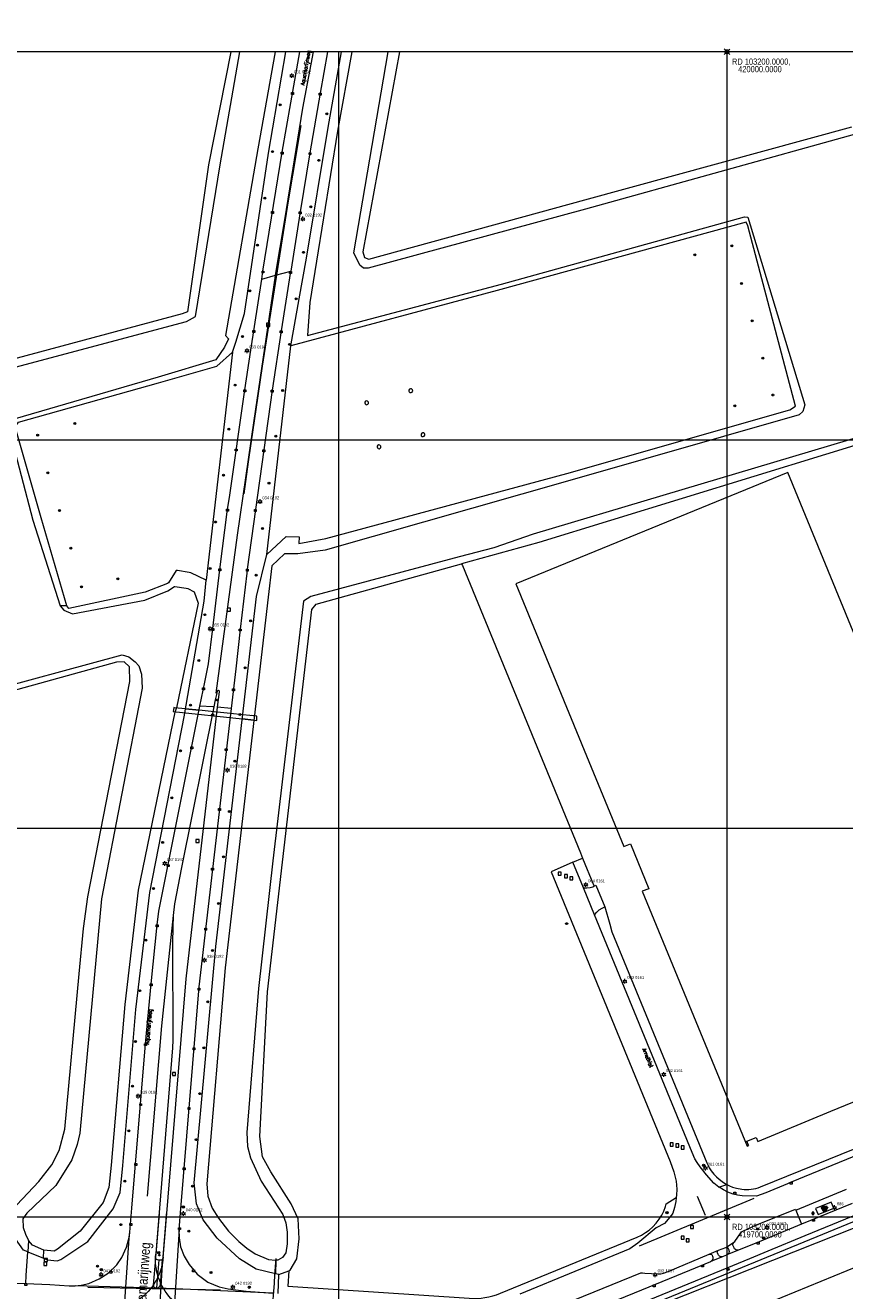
# Model space of a CAD drawing. Header units: metres. Extents: x 102313 to 104557, y 415820 to 422103.
# Tile 629 of 656: x 103019 to 103230, y 419681 to 420007. Entities that reach past the tile are written whole.
import ezdxf
from ezdxf.enums import TextEntityAlignment as Align

# ---------------------------------------------------------------- set-up
doc = ezdxf.new("R2010")
doc.units = ezdxf.units.M
doc.header["$MEASUREMENT"] = 0
for name, pattern in [('DGN Style 2', [121.043411, 72.626047, -48.417365]), ('DGN Style 3', [169.460776, 121.043411, -48.417365]), ('DGN Style 4', [193.790502, 96.834729, -48.417365, 0.121043, -48.417365]), ('DGN Style 5', [84.730388, 36.313023, -48.417365])]:
    doc.linetypes.add(name, pattern=pattern)
for name, color, linetype, lineweight in [('00--Markering', 4, 'DGN Style 2', 0), ('00-Aslijn', 160, 'DGN Style 3', 0), ('00-Bouwgrens', 1, 'Continuous', 0), ('00-Coordinaten', 7, 'Continuous', 0), ('00-Duiker', 7, 'DGN Style 2', 0), ('00-kavel', 52, 'Continuous', 0), ('00-tekst26', 7, 'Continuous', 0), ('abri_centroide', 4, 'Continuous', 40), ('afvalbakken', 32, 'Continuous', 0), ('BOMEN', 7, 'Continuous', 0), ('brandkranen', 5, 'Continuous', 0), ('Duiker', 12, 'DGN Style 5', 0), ('Fietspad', 7, 'Continuous', 0), ('Hek', 30, 'DGN Style 4', 0), ('Hoofdgebouw', 1, 'Continuous', 0), ('Hoogspanningsmast', 7, 'Continuous', 0), ('inspectieputten', 30, 'Continuous', 0), ('kolken', 30, 'Continuous', 0), ('Oever_slootkant', 92, 'Continuous', 0), ('openbare verlichtingsobj  label', 2, 'Continuous', 0), ('openbare verlichtingsobject', 2, 'Continuous', 0), ('paal', 30, 'Continuous', 0), ('Rijbaan', 7, 'Continuous', 0), ('Straatnaam_BAG', 7, 'Continuous', 0), ('Terrein_groenvoorziening', 3, 'Continuous', 0), ('Terrein_onbegroeid', 94, 'Continuous', 0), ('Terrein_weiland', 3, 'Continuous', 0), ('verkeersborden', 30, 'Continuous', 0), ('Walbescherming', 30, 'Continuous', 0), ('water', 2, 'Continuous', 0), ('Wegmarkering', 7, 'DGN Style 2', 0)]:
    doc.layers.add(name, color=color, linetype=linetype, lineweight=lineweight)
doc.styles.add('Style-STANDARD', font='STANDARD.shx')
doc.styles.add('Style-WORKING', font='WORKING.shx')

# ---------------------------------------------------------------- blocks, each defined once
blk = doc.blocks.new('meetpunt_1')
at = {"linetype": 'ByBlock', "lineweight": -2}
blk.add_hatch(color=0, dxfattribs=at).paths.add_polyline_path([(-50000, 0, 0.414213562), (0, -50000), (0, 0)], flags=16)
at = {"color": 0, "linetype": 'ByBlock', "lineweight": -2}
for p, q in [((100000, 0), (-100000, 0)), ((0, 100000), (0, -100000))]:
    blk.add_line(p, q, dxfattribs=at)
blk.add_circle((0, 0), 50000, dxfattribs=at)
blk = doc.blocks.new('108')
at = {"layer": 'afvalbakken'}
blk.add_circle((0, 0), 0.25, dxfattribs=at)
for centre, start, end in [((0, 0.25), 345.5225, 194.4775), ((0, -0.25), 165.5225, 14.4775)]:
    blk.add_arc(centre, 0.125, start, end, dxfattribs=at)
blk = doc.blocks.new('106')
at = {"layer": 'paal'}
blk.add_circle((0, 0), 0.2, dxfattribs=at)
blk = doc.blocks.new('156')
at = {"layer": 'brandkranen'}
blk.add_ellipse((0, 0), major_axis=(0.3, 0), ratio=0.583333, dxfattribs=at)
blk = doc.blocks.new('157')
at = {"layer": 'inspectieputten'}
for p, q in [((-0.4, 0.4), (-0.4, -0.4)), ((0.4, 0.4), (-0.4, 0.4)), ((0.4, -0.4), (0.4, 0.4)), ((-0.4, -0.4), (0.4, -0.4))]:
    blk.add_line(p, q, dxfattribs=at)
blk = doc.blocks.new('101')
at = {"layer": 'kolken'}
for p, q in [((-0.25, 0), (0.25, 0)), ((-0.25, -0.5), (-0.25, 0)), ((0.25, 0), (0.25, -0.5)), ((0.25, -0.5), (-0.25, -0.5))]:
    blk.add_line(p, q, dxfattribs=at)
blk = doc.blocks.new('100_1')
at = {"layer": 'abri_centroide'}
for p, q in [((-0.75, 0.43), (0, -0.87)), ((-0.75, 0.43), (0, 0)), ((-0.75, 0.43), (0.75, 0.43)), ((0.75, 0.43), (0, 0)), ((0.75, 0.43), (0, -0.87)), ((0, -0.87), (0, 0))]:
    blk.add_line(p, q, dxfattribs=at)
blk = doc.blocks.new('145_24')
at = {"layer": 'BOMEN'}
h = blk.add_hatch(color=7, dxfattribs=at)
edge = h.paths.add_edge_path()
edge.add_arc((0, 0), 0.25, 0, 360)
blk.add_circle((0, 0), 0.25, dxfattribs=at)
blk = doc.blocks.new('125')
at = {"layer": 'verkeersborden'}
for p, q in [((0.212, 0.212), (-0.212, -0.212)), ((0.212, -0.212), (-0.212, 0.212))]:
    blk.add_line(p, q, dxfattribs=at)
blk.add_circle((0, 0), 0.3, dxfattribs=at)
blk = doc.blocks.new('135')
at = {"layer": 'openbare verlichtingsobject'}
for p, q in [((-0.52, 0.3), (-0.26, 0.15)), ((0, 0.3), (0, 0.6)), ((0.26, 0.15), (0.52, 0.3)), ((-0.52, -0.3), (-0.26, -0.15)), ((0, -0.6), (0, -0.3)), ((0.26, -0.15), (0.52, -0.3))]:
    blk.add_line(p, q, dxfattribs=at)
blk.add_circle((0, 0), 0.3, dxfattribs=at)

msp = doc.modelspace()

# ---------------------------------------------------------------- linework, layer by layer
at = {"layer": '00--Markering'}
for p, q in [((103054.904, 419689.711), (103055.865, 419701.431)), ((103053.823, 419700.917), (103052.965, 419690.442)), ((103058.98, 419696.866), (103056, 419647.824)), ((103054.735, 419689.143), (103049.276, 419598.627))]:
    msp.add_line(p, q, dxfattribs=at)
msp.add_arc((106071.762, 419469.457), 3034.034, 175.72285, 176.479097, dxfattribs=at)
at = {"layer": '00--Markering', "extrusion": (0, 0, -1)}
for centre, start, end in [((-103039.955, 419690.936), 184.68567, 277.09575), ((-103067.915, 419689.218), 269.93675, 4.67967)]:
    msp.add_arc(centre, 15, start, end, dxfattribs=at)
at = {"layer": '00-Aslijn'}
msp.add_arc((106071.952, 419470.193), 3025.034, 167.067854, 172.095398, dxfattribs=at)
at = {"layer": '00-Bouwgrens'}
msp.add_line((103447.526, 419775.163), (103137.294, 419647.772), dxfattribs=at)
at = {"layer": '00-Coordinaten'}
for p, q in [((104100, 420000), (102600, 420000)), ((103100, 420000), (103100, 417600)), ((103200, 420000), (103200, 417600)), ((104100, 419900), (102600, 419900)), ((104100, 419800), (102600, 419800)), ((104100, 419700), (102600, 419700))]:
    msp.add_line(p, q, dxfattribs=at)
at = {"layer": '00-Duiker'}
msp.add_arc((106109.489, 419463.058), 3034.034, 175.72285, 176.365261, dxfattribs=at)
at = {"layer": '00-kavel', "flags": 128}
msp.add_lwpolyline([(103248.18, 419705.197), (103208.724, 419688.995), (103208.724, 419688.994), (103208.724, 419688.994), (103141.607, 419661.434)], dxfattribs=at)
at = {"layer": 'Duiker', "flags": 128}
for points in [[(103057.642, 419831.139), (103057.462, 419830.172), (103075.264, 419828.263)], [(103068.756, 419829.979), (103064.147, 419830.46), (103060.678, 419830.822), (103057.828, 419831.119), (103057.642, 419831.139), (103057.462, 419830.172), (103075.264, 419828.263), (103078.217, 419827.924), (103078.971, 419827.866), (103079.014, 419828.939), (103075.386, 419829.312), (103072.24, 419829.615), (103068.756, 419829.979)], [(103057.642, 419831.139), (103057.828, 419831.119)], [(103060.678, 419830.822), (103057.828, 419831.119)], [(103060.678, 419830.822), (103064.147, 419830.46)], [(103068.756, 419829.979), (103064.147, 419830.46)], [(103078.217, 419827.924), (103078.971, 419827.866), (103079.014, 419828.939), (103075.386, 419829.312), (103072.24, 419829.615), (103068.756, 419829.979)], [(103078.217, 419827.924), (103075.264, 419828.263)]]:
    msp.add_lwpolyline(points, dxfattribs=at)
at = {"layer": 'Fietspad', "flags": 128}
for points in [[(103205.889, 419689.356), (103210.611, 419691.297), (103220.142, 419695.214), (103249.636, 419707.336)], [(103232.208, 419703.494), (103219.211, 419698.178)], [(103219.211, 419698.178), (103207.278, 419693.221), (103203.124, 419691.514), (103203.011, 419691.481)], [(103086.525, 419662.562), (103093.024, 419662.63), (103098.735, 419662.741), (103131.34, 419660.669), (103133.64, 419660.691), (103135.618, 419660.991), (103138.327, 419661.616), (103200.052, 419686.957), (103205.889, 419689.356)], [(103195.77, 419688.481), (103190.358, 419686.263), (103178.021, 419681.206), (103139.109, 419665.256), (103138.16, 419664.906), (103136.187, 419664.289), (103134.197, 419663.967), (103132.239, 419663.841), (103130.233, 419663.838), (103101.423, 419665.696), (103086.597, 419665.571)], [(103196.016, 419688.648), (103195.77, 419688.481)], [(103198.832, 419689.767), (103196.016, 419688.648)], [(103200.168, 419690.344), (103199.921, 419690.192), (103199.004, 419689.819), (103198.832, 419689.767)], [(103203.011, 419691.481), (103200.168, 419690.344)]]:
    msp.add_lwpolyline(points, dxfattribs=at)
at = {"layer": 'Hek', "flags": 128}
for points in [[(103131.902, 419867.742), (103162.274, 419793.744), (103162.833, 419792.381)], [(103162.833, 419792.381), (103165.663, 419785.486)]]:
    msp.add_lwpolyline(points, dxfattribs=at)
at = {"layer": 'Hoofdgebouw', "flags": 128}
msp.add_lwpolyline([(103233.884, 419847.421), (103215.637, 419891.706), (103145.693, 419862.991), (103163.877, 419818.704), (103173.475, 419795.356), (103175.149, 419796.109), (103179.912, 419784.491), (103178.195, 419783.861), (103205.218, 419718.263), (103205.59, 419718.405), (103205.552, 419718.497), (103205.14, 419719.495), (103207.507, 419720.471), (103207.919, 419719.473), (103226.73, 419727.231), (103265.114, 419742.988), (103263.803, 419746.184), (103273.212, 419750.092), (103271.136, 419755.158), (103271.724, 419755.423), (103271.271, 419756.524)], dxfattribs=at)
at = {"layer": 'Hoogspanningsmast', "flags": 128}
for points in [[(103118.156, 419912.612), (103118.197, 419912.47), (103118.408, 419912.285), (103118.685, 419912.243), (103118.749, 419912.271), (103118.941, 419912.356), (103119.096, 419912.589), (103119.119, 419912.739), (103119.041, 419913.007), (103118.83, 419913.192), (103118.553, 419913.234), (103118.297, 419913.121), (103118.142, 419912.888), (103118.119, 419912.739), (103118.156, 419912.612)], [(103107.734, 419909.753), (103107.692, 419909.895), (103107.482, 419910.079), (103107.205, 419910.122), (103106.949, 419910.009), (103106.794, 419909.775), (103106.771, 419909.626), (103106.849, 419909.357), (103107.06, 419909.173), (103107.337, 419909.13), (103107.402, 419909.159), (103107.593, 419909.243), (103107.748, 419909.476), (103107.771, 419909.626), (103107.734, 419909.753)], [(103121.625, 419901.901), (103121.433, 419901.816), (103121.278, 419901.583), (103121.255, 419901.433), (103121.292, 419901.305), (103121.333, 419901.165), (103121.544, 419900.98), (103121.821, 419900.938), (103122.077, 419901.051), (103122.232, 419901.284), (103122.255, 419901.433), (103122.177, 419901.702), (103121.966, 419901.887), (103121.689, 419901.929), (103121.625, 419901.901)], [(103110.902, 419898.427), (103110.861, 419898.567), (103110.651, 419898.752), (103110.374, 419898.794), (103110.309, 419898.766), (103110.118, 419898.681), (103109.962, 419898.448), (103109.94, 419898.299), (103110.018, 419898.03), (103110.229, 419897.845), (103110.505, 419897.803), (103110.761, 419897.916), (103110.917, 419898.149), (103110.94, 419898.299), (103110.902, 419898.427)]]:
    msp.add_lwpolyline(points, dxfattribs=at)
at = {"layer": 'Oever_slootkant', "flags": 128}
for points in [[(103072.342, 420000), (103066.595, 419970.856), (103061.171, 419933.027), (103059.802, 419932.521), (103000, 419916.498)], [(103081.976, 419973.873), (103086.504, 420000)], [(103087.73, 419924.257), (103089.88, 419936.431), (103091.818, 419946.833), (103097.388, 419980.543), (103100.778, 420000)], [(103115.705, 420000), (103106.269, 419948.476), (103106.711, 419947.005), (103107.806, 419946.573), (103163.431, 419961.857), (103232.168, 419980.64)], [(103072.73, 419922.634), (103073.559, 419925.222), (103075.803, 419932.627), (103081.976, 419973.873)], [(103205.336, 419955.153), (103204.957, 419956.125), (103140.876, 419938.545), (103087.73, 419924.257)], [(103081.604, 419870.608), (103086.518, 419875.179), (103089.892, 419875.142), (103089.845, 419873.387), (103096.768, 419874.701), (103158.822, 419891.469), (103216.177, 419907.854), (103217.617, 419908.759), (103205.336, 419955.153)], [(103030.129, 419857.388), (103023.455, 419880.05), (103016.843, 419903.444), (103017.687, 419904.618), (103053.715, 419914.802), (103068.732, 419919.102), (103072.73, 419922.634)], [(103248.699, 419903.123), (103243.783, 419901.966), (103151.569, 419873.698), (103131.708, 419868.197)], [(103074.552, 419689.208), (103068.803, 419694.539), (103065.223, 419699.251), (103063.431, 419703.414), (103062.876, 419708.831), (103068.466, 419769.693), (103078.923, 419859.788), (103081.604, 419870.608)], [(103087.213, 419686.142), (103087.59, 419686.281), (103089.278, 419689.266), (103089.938, 419694.391), (103089.605, 419699.541), (103087.852, 419703.416), (103082.6, 419711.653), (103080.494, 419715.481), (103079.738, 419720.704), (103081.765, 419757.988), (103085.649, 419791.338), (103093.173, 419856.403), (103094.236, 419857.818), (103131.708, 419868.197)], [(103065.958, 419863.976), (103062.016, 419865.829), (103061.594, 419865.903), (103058.613, 419866.428), (103058.276, 419866.487), (103056.269, 419863.237), (103056.028, 419863.113), (103050.262, 419860.887), (103030.598, 419856.676), (103030.129, 419857.388)], [(103042.047, 419702.102), (103043.834, 419706.29), (103044.504, 419713.299), (103047.877, 419753.424), (103051.447, 419783.567), (103060.395, 419829.171), (103060.498, 419829.769), (103065.443, 419858.578), (103065.958, 419863.976)], [(103030.129, 419857.388), (103028.345, 419857.335)], [(103020.049, 419691.015), (103018.982, 419691.44), (103016.878, 419694.346), (103016.035, 419696.996), (103015.791, 419700.667), (103017.207, 419703.149), (103022.89, 419709.187), (103026.239, 419713.444), (103028.097, 419717.121), (103029.593, 419722.584), (103033.284, 419762.642), (103034.406, 419774.301), (103035.537, 419782.413), (103046.314, 419837.916), (103046.212, 419841.68), (103044.88, 419842.958), (103042.858, 419842.843), (103006.238, 419832.691)], [(103024.093, 419689.406), (103025.13, 419688.993), (103027.614, 419688.757), (103028.516, 419689.049), (103035.536, 419693.707), (103042.047, 419702.102)], [(103020.242, 419693.961), (103020.049, 419691.015)], [(103020.049, 419691.015), (103024.093, 419689.406)], [(103024.093, 419689.406), (103024.224, 419691.451)], [(103083.829, 419685.401), (103078.871, 419686.554), (103074.552, 419689.208)], [(103083.915, 419688.879), (103083.829, 419685.401)], [(103084.675, 419685.204), (103083.829, 419685.401)], [(103084.675, 419685.204), (103087.213, 419686.142)]]:
    msp.add_lwpolyline(points, dxfattribs=at)
at = {"layer": 'Rijbaan', "flags": 128}
for points in [[(103080.269, 419941.491), (103080.588, 419943.559), (103085.552, 419974.122), (103087.712, 419986.82), (103090.102, 420000)], [(103083.844, 419942.482), (103086.245, 419956.751), (103090.827, 419985.477), (103093.544, 420000)], [(103097.219, 420000), (103095.286, 419989.315), (103092.685, 419974.024), (103090.134, 419958.751), (103087.712, 419943.555)], [(103087.712, 419943.555), (103087.696, 419943.456), (103085.28, 419928.153), (103082.98, 419912.851), (103080.826, 419897.523), (103078.617, 419882.159), (103076.556, 419866.768), (103076.39, 419865.776), (103074.719, 419851.383), (103073.577, 419841.173), (103072.392, 419830.93)], [(103078.298, 419905.05), (103083.811, 419942.287), (103083.844, 419942.482)], [(103080.269, 419941.491), (103083.844, 419942.482)], [(103083.844, 419942.482), (103087.712, 419943.555)], [(103064.359, 419831.517), (103065.602, 419837.733), (103066.532, 419842.424), (103067.669, 419851.528), (103069.483, 419866.747), (103071.463, 419882.267), (103071.927, 419885.241), (103075.888, 419912.941), (103077.435, 419923.141), (103080.269, 419941.491)], [(103068.668, 419834.835), (103068.569, 419834.851), (103074.003, 419875.55), (103078.298, 419905.05)], [(103068.903, 419831.242), (103069.365, 419835.213), (103069.362, 419835.359), (103069.283, 419835.481), (103069.152, 419835.545), (103068.977, 419835.552), (103068.852, 419835.479), (103068.784, 419835.352), (103068.668, 419834.835)], [(103068.668, 419834.835), (103068.292, 419833.17), (103067.925, 419831.346)], [(103032.274, 419682.306), (103033.833, 419682.487), (103035.785, 419682.927), (103038.45, 419684.098), (103040.702, 419685.529), (103042.939, 419687.714), (103044.256, 419689.624), (103045.498, 419692.262), (103046.194, 419695.059), (103046.8, 419702.26), (103050.363, 419744.624), (103051.827, 419760.047), (103053.343, 419775.233), (103053.796, 419778.709), (103064.359, 419831.517)], [(103054.67, 419689.078), (103054.718, 419689.108), (103054.837, 419689.271), (103054.884, 419689.466), (103060.774, 419761.322), (103068.903, 419831.242)], [(103067.925, 419831.346), (103059.592, 419789.981), (103057.836, 419780.621), (103057.46, 419777.653)], [(103072.392, 419830.93), (103064.106, 419759.301), (103059.28, 419701.102), (103058.935, 419696.831), (103058.981, 419694.665), (103059.371, 419692.347), (103060.303, 419689.935), (103061.578, 419687.784), (103063.685, 419685.294), (103066.418, 419683.264), (103069.276, 419681.992), (103071.592, 419681.48), (103076.271, 419680.922), (103083.141, 419680.383)], [(103067.925, 419831.346), (103067.668, 419831.376), (103064.359, 419831.517)], [(103072.392, 419830.93), (103068.903, 419831.242)], [(103160.374, 419791.37), (103154.786, 419788.868), (103185.381, 419714.311), (103186.365, 419711.632), (103186.933, 419709.236), (103187.072, 419707.201), (103187.025, 419705.672), (103186.949, 419705.046)], [(103163.074, 419784.789), (103160.374, 419791.37)], [(103165.939, 419777.805), (103163.074, 419784.789)], [(103057.46, 419777.653), (103057.369, 419774.637), (103057.298, 419770.612), (103057.38, 419745.575), (103057.312, 419743.542), (103052.897, 419689.607), (103052.922, 419689.409), (103052.947, 419689.364)], [(103197.919, 419707.704), (103196.631, 419708.726), (103194.735, 419710.875), (103193.071, 419712.954), (103192.32, 419714.024), (103191.762, 419715.001), (103191.036, 419716.632), (103165.939, 419777.805)], [(103295.331, 419741.325), (103277.18, 419733.968), (103234.133, 419716.181), (103216.551, 419708.937), (103215.553, 419708.526), (103210.045, 419706.257), (103207.627, 419705.397), (103203.895, 419705.471), (103202.733, 419705.612), (103201.61, 419705.902), (103200.249, 419706.401), (103199.078, 419706.977), (103197.969, 419707.665), (103197.919, 419707.704)], [(103186.949, 419705.046), (103186.821, 419703.984), (103186.503, 419702.488), (103186.06, 419701.024), (103185.69, 419700.478), (103183.888, 419698.319), (103181.751, 419697.255), (103177.055, 419693.251), (103174.969, 419691.826), (103146.704, 419680.16)], [(103217.754, 419701.783), (103230.734, 419707.141)], [(103204.273, 419696.481), (103207.407, 419697.889), (103217.679, 419702.007), (103217.754, 419701.783)], [(103201.686, 419693.44), (103202.062, 419693.704), (103203.585, 419695.953)], [(103197.804, 419691.475), (103199.702, 419692.198)], [(103199.702, 419692.198), (103201.686, 419693.44)], [(103052.947, 419689.364), (103053.021, 419689.235), (103053.18, 419689.114), (103053.369, 419689.064), (103053.823, 419689.021)], [(103053.3, 419681.732), (103053.823, 419689.021)], [(103053.823, 419689.021), (103054.346, 419688.972), (103054.546, 419689.002), (103054.67, 419689.078)], [(103183.701, 419685.565), (103184.844, 419685.953), (103195.391, 419690.458)], [(103195.391, 419690.458), (103197.804, 419691.475)], [(103138.459, 419669.327), (103146.132, 419672.551), (103160.75, 419678.653), (103177.792, 419685.596), (103178.231, 419685.67), (103178.877, 419685.563), (103182.294, 419685.336)], [(103000, 419683.57), (103002.981, 419683.37), (103005.208, 419683.226), (103019.515, 419682.891)], [(103019.515, 419682.891), (103023.68, 419682.699), (103025.747, 419682.603), (103030.742, 419682.304), (103032.274, 419682.306)], [(103053.298, 419681.701), (103032.274, 419682.306)], [(103053.298, 419681.701), (103053.3, 419681.732)], [(103058.037, 419681.492), (103053.298, 419681.701)], [(103083.141, 419680.383), (103058.037, 419681.492)]]:
    msp.add_lwpolyline(points, dxfattribs=at)
at = {"layer": 'Rijbaan', "extrusion": (0, 0, -1)}
msp.add_arc((-103204.909, 419694.941), 1.666, 37.41232, 67.57939, dxfattribs=at)
at = {"layer": 'Rijbaan'}
msp.add_arc((103182.373, 419689.285), 3.95, 268.84758, 289.64096, dxfattribs=at)
at = {"layer": 'Terrein_groenvoorziening', "flags": 128}
for points in [[(103081.604, 419870.608), (103087.73, 419924.257)], [(103072.73, 419922.634), (103065.958, 419863.976)], [(103165.663, 419785.486), (103165.772, 419785.181)], [(103168.591, 419779.853), (103169.837, 419775.409), (103170.392, 419773.432)], [(103170.392, 419773.432), (103194.798, 419713.986), (103195.121, 419713.305), (103195.449, 419712.709), (103195.966, 419711.91), (103196.635, 419711.052), (103197.284, 419710.356), (103197.989, 419709.715), (103198.743, 419709.135), (103199.661, 419708.55), (103199.955, 419708.399)], [(103208.633, 419707.743), (103232.963, 419717.67), (103256.845, 419727.509), (103276.713, 419735.656), (103294.432, 419742.87), (103296.322, 419743.639)], [(103197.919, 419707.704), (103199.955, 419708.399)], [(103199.955, 419708.399), (103200.629, 419708.054), (103201.467, 419707.725), (103202.495, 419707.429), (103203.839, 419707.178)], [(103087, 419682.22), (103133.665, 419679.085), (103134.683, 419679.046), (103135.701, 419679.064), (103136.716, 419679.14), (103137.725, 419679.273), (103138.726, 419679.462), (103139.714, 419679.708), (103140.686, 419680.01), (103141.709, 419680.394), (103176.89, 419694.84), (103177.97, 419695.337), (103179.068, 419695.979), (103179.985, 419696.641), (103180.94, 419697.482), (103181.805, 419698.415), (103182.571, 419699.431), (103183.229, 419700.52), (103183.718, 419701.539), (103184.156, 419702.734), (103184.329, 419703.413), (103186.949, 419705.046)], [(103019.515, 419682.891), (103019.647, 419684.908), (103020.049, 419691.015)], [(103084.468, 419680.279), (103084.675, 419685.204)], [(103087.213, 419686.142), (103087, 419682.22)]]:
    msp.add_lwpolyline(points, dxfattribs=at)
at = {"layer": 'Terrein_groenvoorziening'}
msp.add_arc((103205.105, 419717.057), 9.96, 262.69723, 290.74602, dxfattribs=at)
at = {"layer": 'Terrein_onbegroeid', "flags": 128}
for points in [[(103163.074, 419784.789), (103163.909, 419784.732), (103164.756, 419784.824), (103165.491, 419785.04), (103165.772, 419785.181)], [(103165.772, 419785.181), (103166.252, 419785.421)], [(103166.252, 419785.421), (103168.591, 419779.853)], [(103165.939, 419777.805), (103166.473, 419778.505), (103167.114, 419779.093), (103167.85, 419779.555), (103168.591, 419779.853)], [(103217.754, 419701.783), (103219.211, 419698.178)], [(103226.796, 419703.789), (103222.822, 419702.205), (103223.441, 419700.616), (103227.483, 419702.275), (103226.796, 419703.789)], [(103199.702, 419692.198), (103199.886, 419692.237), (103200.069, 419692.197), (103200.219, 419692.084), (103200.31, 419691.92), (103200.462, 419691.521), (103200.509, 419691.377), (103200.538, 419691.092), (103200.487, 419690.811), (103200.36, 419690.555), (103200.168, 419690.344)], [(103201.824, 419692.079), (103201.541, 419692.762), (103201.507, 419692.922), (103201.537, 419693.117), (103201.641, 419693.285), (103201.686, 419693.44)], [(103203.011, 419691.481), (103202.725, 419691.455), (103202.443, 419691.508), (103202.187, 419691.637), (103201.975, 419691.831), (103201.824, 419692.079)], [(103195.391, 419690.458), (103195.691, 419690.464), (103195.881, 419690.438), (103196.044, 419690.338), (103196.151, 419690.184), (103196.318, 419689.838), (103196.35, 419689.732), (103196.381, 419689.436), (103196.332, 419689.144), (103196.207, 419688.875), (103196.016, 419688.648)], [(103197.714, 419690.396), (103197.55, 419690.811), (103197.518, 419690.962), (103197.543, 419691.167), (103197.643, 419691.347), (103197.804, 419691.475)], [(103198.832, 419689.767), (103198.554, 419689.75), (103198.282, 419689.813), (103198.039, 419689.95), (103197.844, 419690.149), (103197.714, 419690.396)]]:
    msp.add_lwpolyline(points, dxfattribs=at)
at = {"layer": 'Terrein_weiland', "flags": 128}
for points in [[(103131.708, 419868.197), (103131.902, 419867.742)], [(103160.374, 419791.37), (103162.833, 419792.381)], [(103250.851, 419704.362), (103138.889, 419659.869), (103136.296, 419658.974), (103132.987, 419658.617), (103106.787, 419660.494), (103076.831, 419660.852), (103076.697, 419660.759), (103067.772, 419657.205), (103056.159, 419655.177), (103045.566, 419655.891), (103036.1, 419657.151), (103026.304, 419662.08), (103017.757, 419663.171), (103000, 419665.277)]]:
    msp.add_lwpolyline(points, dxfattribs=at)
at = {"layer": 'Walbescherming', "flags": 128}
for points in [[(103060.899, 419930.583), (103063.232, 419931.849), (103069.553, 419970.905), (103074.623, 420000)], [(103083.691, 420000), (103079.28, 419975.001), (103070.945, 419926.975)], [(103103.437, 420000), (103099.763, 419979.565), (103094.379, 419946.123)], [(103163.612, 419959.509), (103107.685, 419944.25), (103106.482, 419944.273), (103105.474, 419945.039), (103103.925, 419948.238), (103112.77, 420000)], [(103234.388, 419978.157), (103232.711, 419978.681), (103163.612, 419959.509)], [(103288.668, 419917.451), (103250.248, 419905.678), (103150.129, 419875.822), (103139.985, 419872.319), (103131.074, 419869.933), (103092.924, 419859.717), (103091.012, 419858.579)], [(103086.161, 419870.723), (103086.135, 419870.723), (103082.902, 419867.644), (103081.897, 419859.624), (103070.815, 419764.175), (103066.092, 419708.556), (103066.353, 419705.372), (103067.524, 419702.307), (103069.111, 419699.703), (103071.721, 419696.327), (103074.362, 419693.738), (103076.411, 419691.992), (103078.601, 419690.51), (103082.002, 419689.063), (103083.774, 419688.873), (103083.915, 419688.879)], [(103089.591, 419870.718), (103089.2, 419870.719), (103086.161, 419870.723)], [(103091.012, 419858.579), (103083.127, 419791.73), (103079.454, 419758.879), (103076.39, 419721.782), (103076.616, 419718.195), (103077.371, 419715.276), (103080.116, 419709.223), (103085.659, 419700.682), (103086.45, 419698.471), (103086.805, 419696.076), (103086.81, 419693.107), (103086.434, 419690.752), (103085.648, 419689.613), (103084.423, 419688.899), (103084.361, 419688.896)], [(103048.623, 419841.874), (103049.293, 419839.771), (103049.503, 419836.14), (103038.984, 419781.916), (103033.41, 419721.557), (103032.742, 419718.638), (103031.409, 419714.716), (103027.256, 419708.141), (103019.83, 419700.978), (103018.77, 419699.502), (103018.87, 419697.323), (103019.455, 419695.587), (103020.242, 419693.961)], [(103057.867, 419829.976), (103048.498, 419784.111), (103045.057, 419754.678), (103041.51, 419713.382), (103040.949, 419707.639), (103039.446, 419703.711), (103033.55, 419696.388), (103027.735, 419691.693), (103026.799, 419691.203), (103024.224, 419691.451)], [(103024.224, 419691.451), (103021.276, 419692.771), (103020.242, 419693.961)], [(103084.361, 419688.896), (103083.915, 419688.879)]]:
    msp.add_lwpolyline(points, dxfattribs=at)
at = {"layer": 'water', "flags": 128}
for points in [[(103094.379, 419946.123), (103092.668, 419935.424), (103092.044, 419926.97), (103141.949, 419940.173), (103204.509, 419957.468), (103205.407, 419957.418), (103220.004, 419909.064), (103219.568, 419907.391), (103218.598, 419906.532), (103159.6, 419889.625)], [(103000, 419914.36), (103060.899, 419930.583)], [(103070.945, 419926.975), (103071.701, 419926.111), (103070.689, 419923.992), (103068.476, 419920.663), (103053.611, 419916.236), (103016.792, 419905.506), (103015.554, 419904.021), (103015.381, 419902.404), (103021.354, 419879.415), (103028.345, 419857.335)], [(103159.6, 419889.625), (103096.606, 419871.703), (103089.591, 419870.718)], [(103028.345, 419857.335), (103029.353, 419856.235), (103031.535, 419855.311), (103050.19, 419858.857), (103056.132, 419861.205), (103057.852, 419862.31), (103057.923, 419862.355), (103060.829, 419861.902)], [(103060.829, 419861.902), (103061.256, 419861.835), (103062.914, 419860.921), (103063.896, 419858.046), (103058.325, 419831.067), (103057.867, 419829.976)], [(103005.716, 419834.25), (103044.329, 419844.766), (103046.084, 419844.266), (103047.667, 419842.966), (103048.623, 419841.874)]]:
    msp.add_lwpolyline(points, dxfattribs=at)
at = {"layer": 'Wegmarkering', "flags": 128}
for points in [[(103057.46, 419777.653), (103056.892, 419771.951), (103054.505, 419749.262), (103049.494, 419689.655)], [(103177.464, 419692.574), (103206.989, 419704.831)], [(103192.374, 419705.35), (103194.401, 419700.497)], [(103052.947, 419689.364), (103052.355, 419682.463), (103052.384, 419682.348), (103052.441, 419682.21), (103052.515, 419682.09), (103052.618, 419681.973), (103052.717, 419681.892), (103052.849, 419681.813), (103052.979, 419681.763), (103053.111, 419681.735), (103053.245, 419681.726), (103053.3, 419681.732)], [(103054.67, 419689.078), (103054.114, 419682.469)], [(103035.485, 419681.969), (103052.063, 419681.627), (103058.037, 419681.492)], [(103053.3, 419681.732), (103053.401, 419681.742), (103053.557, 419681.786), (103053.679, 419681.845), (103053.802, 419681.929), (103053.903, 419682.027), (103053.976, 419682.121), (103054.038, 419682.229), (103054.096, 419682.385), (103054.114, 419682.469)], [(103058.037, 419681.492), (103069.682, 419681.228)]]:
    msp.add_lwpolyline(points, dxfattribs=at)

# ---------------------------------------------------------------- block references
at = {"layer": '00-Coordinaten', "xscale": 1e-05, "yscale": 1e-05, "zscale": 1e-05, "rotation": 44.1407625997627}
for p in [(103200, 420000), (103200, 420000), (103200, 419700), (103200, 419700)]:
    msp.add_blockref('meetpunt_1', p, dxfattribs=at)
at = {"layer": 'abri_centroide'}
msp.add_blockref('100_1', (103225.065, 419702.203), dxfattribs=at)
at = {"layer": 'afvalbakken'}
msp.add_blockref('108', (103222.141, 419700.951), dxfattribs=at)
at = {"layer": 'BOMEN'}
for p in [(103085.029, 419986.331), (103097.049, 419984.016), (103083.061, 419974.289), (103094.932, 419972.056), (103081.045, 419962.344), (103092.902, 419960.092), (103079.143, 419950.239), (103201.281, 419950.015), (103090.999, 419948.37), (103191.761, 419947.73), (103203.721, 419940.338), (103077.202, 419938.446), (103089.123, 419936.388), (103206.5, 419930.728), (103075.292, 419926.68), (103087.435, 419924.675), (103209.247, 419921.107), (103073.426, 419914.204), (103085.646, 419912.783), (103211.78, 419911.64), (103202.023, 419908.848), (103032.155, 419904.334), (103022.594, 419901.274), (103071.822, 419902.864), (103083.917, 419901.003), (103025.235, 419891.605), (103070.394, 419890.972), (103082.128, 419888.925), (103028.186, 419881.872), (103068.36, 419878.942), (103080.483, 419877.259), (103031.124, 419872.188), (103043.243, 419864.306), (103066.982, 419866.96), (103078.832, 419865.241), (103033.875, 419862.22), (103065.638, 419855.075), (103077.414, 419853.472), (103064.096, 419843.279), (103075.988, 419841.428), (103061.914, 419831.794), (103074.641, 419829.349), (103059.356, 419820.053), (103073.345, 419817.382), (103057.106, 419807.896), (103071.929, 419804.391), (103054.765, 419796.461), (103070.44, 419792.735), (103052.396, 419784.564), (103069.144, 419780.728), (103050.458, 419771.309), (103067.603, 419768.632), (103048.902, 419758.272), (103066.393, 419755.427), (103047.762, 419745.159), (103065.355, 419743.535), (103046.983, 419733.685), (103064.324, 419731.765), (103046.092, 419722.169), (103063.401, 419719.914), (103045.012, 419709.268), (103062.427, 419707.918), (103043.974, 419698.039), (103061.472, 419696.343), (103037.998, 419687.334), (103067.204, 419685.687)]:
    msp.add_blockref('145_24', p, dxfattribs=at)
at = {"layer": 'brandkranen'}
for p in [(103158.727, 419775.528), (103158.764, 419775.545)]:
    msp.add_blockref('156', p, dxfattribs=at)
at = {"layer": 'inspectieputten'}
for p in [(103081.923, 419929.704), (103071.796, 419856.341), (103063.728, 419796.783), (103156.953, 419788.411), (103158.551, 419787.759), (103159.974, 419787.175), (103057.686, 419736.84), (103185.755, 419718.672), (103187.242, 419718.426), (103188.619, 419717.893), (103188.601, 419694.717), (103191.004, 419697.411), (103189.87, 419694.017), (103024.562, 419687.94), (103024.71, 419688.965)]:
    msp.add_blockref('157', p, dxfattribs=at)
at = {"layer": 'kolken'}
for p in [(103088.216, 419989.505), (103095.286, 419989.315), (103085.552, 419974.122), (103092.685, 419974.024), (103083.05, 419958.842), (103090.134, 419958.751), (103080.588, 419943.559), (103087.696, 419943.456), (103078.214, 419928.248), (103085.28, 419928.153), (103075.888, 419912.941), (103082.98, 419912.851), (103073.678, 419897.728), (103080.826, 419897.523), (103071.463, 419882.267), (103078.617, 419882.159), (103069.497, 419866.896), (103076.556, 419866.768), (103067.669, 419851.528), (103074.719, 419851.383), (103065.301, 419836.266), (103072.982, 419835.999), (103062.246, 419821.041), (103071.143, 419820.58), (103069.425, 419805.156), (103056.149, 419790.717), (103067.61, 419789.785), (103053.343, 419775.233), (103065.827, 419774.392), (103051.827, 419760.047), (103064.114, 419758.925), (103050.363, 419744.624), (103062.826, 419743.578), (103049.103, 419729.182), (103061.545, 419728.165), (103047.846, 419713.761), (103060.321, 419712.673), (103216.551, 419708.937), (103202.013, 419706.428), (103046.545, 419698.309), (103222.273, 419699.404), (103059.071, 419697.26), (103207.904, 419697.164), (103208.066, 419693.532), (103041.395, 419686.021), (103062.723, 419686.382), (103193.698, 419687.649), (103019.515, 419682.891), (103181.29, 419682.561)]:
    msp.add_blockref('101', p, dxfattribs=at)
at = {"layer": 'openbare verlichtingsobject'}
for p in [(103088.008, 419993.851), (103090.854, 419956.981), (103076.474, 419923.04), (103079.822, 419884.19), (103067, 419851.469), (103071.47, 419815.086), (103055.29, 419791.029), (103163.679, 419785.57), (103065.521, 419766.149), (103173.748, 419760.717), (103183.718, 419736.716), (103048.494, 419731.151), (103194.442, 419712.618), (103060.104, 419700.888), (103227.688, 419702.445), (103210.323, 419697.33), (103038.938, 419685.174), (103181.558, 419685.155), (103072.831, 419681.971)]:
    msp.add_blockref('135', p, dxfattribs=at)
at = {"layer": 'paal'}
for p in [(103068.667, 419833.095), (103053.936, 419690.185)]:
    msp.add_blockref('106', p, dxfattribs=at)
at = {"layer": 'verkeersborden'}
for p in [(103067.649, 419829.278), (103193.966, 419713.292), (103060.108, 419702.587), (103184.545, 419701.092), (103209.409, 419694.606), (103053.774, 419690.823), (103038.993, 419686.449), (103200.297, 419686.575), (103077.061, 419681.942)]:
    msp.add_blockref('125', p, dxfattribs=at)

# ---------------------------------------------------------------- texts
at = {"layer": '00-Coordinaten', "char_height": 1.6, "attachment_point": 1, "rotation": 0.00001, "line_spacing_factor": 0.722889, "style": 'Style-WORKING'}
for s, insert in [('\\H1x;\\W0.75;RD 103200.0000,\\P   420000.0000', (103201.29, 419998.263)), ('\\H1x;\\W0.75;RD 103200.0000,\\P   419700.0000', (103201.29, 419698.263))]:
    msp.add_mtext(s, dxfattribs=dict(at, insert=insert))
at = {"layer": '00-tekst26', "style": 'Style-WORKING', "width": 0.846154}
msp.add_text('aquamarijnweg', height=2.6, rotation=85.86681, dxfattribs=at).set_placement((103050.205, 419673.497))
at = {"layer": 'openbare verlichtingsobj  label', "style": 'Style-WORKING'}
for s, p in [('031 0192', (103088.608, 419994.451)), ('032 0192', (103091.454, 419957.581)), ('033 0192', (103077.074, 419923.64)), ('034 0192', (103080.422, 419884.79)), ('035 0192', (103067.6, 419852.069)), ('036 0192', (103072.07, 419815.686)), ('037 0192', (103055.89, 419791.629)), ('004 0161', (103164.279, 419786.17)), ('038 0192', (103066.121, 419766.749)), ('003 0161', (103174.348, 419761.317)), ('002 0161', (103184.318, 419737.316)), ('039 0192', (103049.094, 419731.751)), ('001 0161', (103195.042, 419713.218)), ('040 0192', (103060.704, 419701.488)), ('686', (103228.288, 419703.045)), ('031 1967', (103210.923, 419697.93)), ('041 0192', (103039.538, 419685.774)), ('032 1967', (103182.158, 419685.755)), ('042 0192', (103073.431, 419682.571))]:
    msp.add_text(s, height=0.75, dxfattribs=at).set_placement(p)
at = {"layer": 'Straatnaam_BAG', "style": 'Style-STANDARD'}
for s, rotation, p in [('Aquamarijnweg', 79.62336, (103091.543, 419995.908)), ('Aquamarijnweg', 85.00792, (103051.141, 419749.029)), ('Amethist', 292.46118, (103179.634, 419740.973))]:
    msp.add_text(s, height=1, rotation=rotation, dxfattribs=at).set_placement(p, align=Align.MIDDLE_CENTER)

doc.saveas('drawing.dxf')
